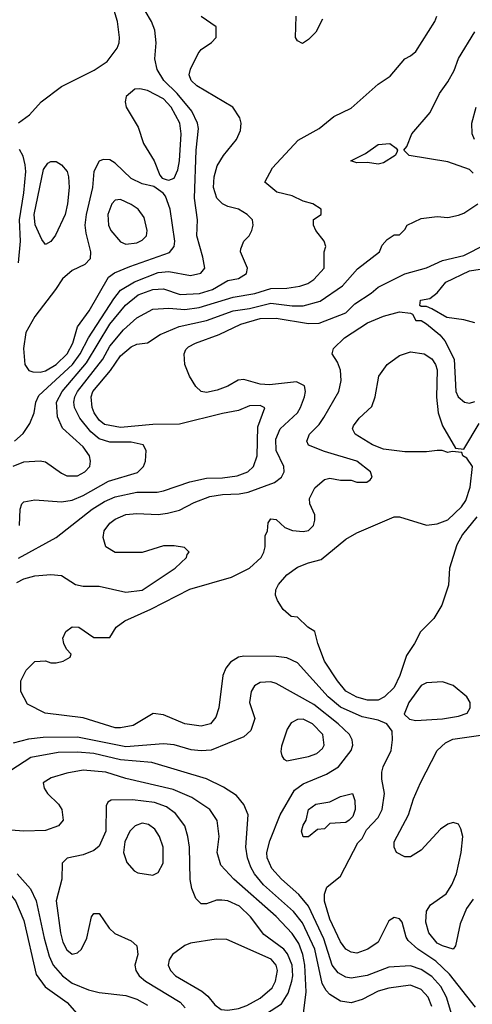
# Model space of a CAD drawing. Header units: inches. Extents: x 1793389 to 1900389, y 320802 to 470796.
# Tile 374 of 656: x 1840654 to 1842341, y 425464 to 429136. Entities that reach past the tile are written whole.
import ezdxf

# ---------------------------------------------------------------- set-up
doc = ezdxf.new("R2010")
doc.units = ezdxf.units.IN
doc.header["$MEASUREMENT"] = 0
doc.layers.add('B8442', color=7, linetype='Continuous')

msp = doc.modelspace()

# ---------------------------------------------------------------- linework, layer by layer
at = {"layer": 'B8442', "color": 2}
for points, elevation in [([(1840635.2, 427564.8), (1840666.7, 427593.3), (1840692, 427630), (1840707.3, 427670), (1840714, 427710), (1840725.3, 427734.7), (1840850.9, 427850), (1840879.2, 427890), (1840909.8, 427950.2), (1841004.4, 428095.6), (1841030, 428127), (1841081.4, 428158.6), (1841170, 428193.1), (1841210, 428197), (1841290, 428181.6), (1841329.6, 428190.4), (1841343.7, 428210), (1841336.9, 428250), (1841313.6, 428330), (1841317, 428390), (1841306, 428470), (1841311.3, 428650), (1841320.5, 428730), (1841316.9, 428750), (1841295.1, 428795.1), (1841241.1, 428861.1), (1841191.8, 428910), (1841166.6, 428950), (1841157.2, 428990), (1841162.7, 429050), (1841157.5, 429097.5), (1841145.2, 429130), (1841098, 429210)], 350), ([(1840650, 428751.3), (1840690, 428781), (1840734, 428830), (1840810, 428886.8), (1840931.6, 428948.4), (1840979.5, 428980.5), (1841017.2, 429030), (1841025.2, 429050), (1841026, 429070), (1841018, 429130), (1841006, 429170)], 354), ([(1840630, 427470.6), (1840670, 427487.7), (1840730, 427490.7), (1840750, 427487.3), (1840810, 427444.9), (1840830, 427435.5), (1840870, 427435.5), (1840897.2, 427450), (1840915.1, 427470), (1840918, 427490), (1840914.5, 427510), (1840890, 427543.7), (1840813.3, 427613.3), (1840794.5, 427654.5), (1840791.3, 427710), (1840812.8, 427750), (1840903.1, 427856.9), (1840990, 428000.4), (1841048, 428072), (1841095.1, 428110), (1841150, 428130.3), (1841190, 428132.2), (1841251.8, 428111.8), (1841324.6, 428115.4), (1841372.7, 428130), (1841430, 428163.8), (1841470, 428170.7), (1841499.3, 428190), (1841502.7, 428210), (1841477.2, 428270), (1841478, 428282), (1841489, 428310), (1841509, 428330), (1841519, 428350), (1841524, 428370), (1841522, 428390), (1841502, 428410), (1841470, 428429.2), (1841430, 428439.5), (1841409.6, 428449.6), (1841389.3, 428470), (1841376.2, 428510), (1841378.4, 428550), (1841390, 428591.3), (1841414, 428630), (1841462, 428690), (1841476.5, 428723.5), (1841479, 428750), (1841474, 428770), (1841448.7, 428810), (1841314, 428890), (1841293.2, 428910), (1841285.2, 428930), (1841290, 428952), (1841319, 429010), (1841330, 429024.7), (1841368.4, 429051.6), (1841386, 429070), (1841386, 429110), (1841330, 429148.7)], 346), ([(1840653.2, 427250), (1840655.3, 427310), (1840662, 427330), (1840670, 427338), (1840710, 427346), (1840810, 427338), (1840850, 427344.4), (1840890, 427361.3), (1840984.9, 427415.1), (1841092.6, 427447.4), (1841116, 427470), (1841122.7, 427490), (1841125.2, 427530), (1841114, 427550), (1841070, 427560.5), (1840990, 427561.1), (1840950, 427573), (1840918.8, 427598.8), (1840878.7, 427650), (1840858, 427690), (1840855.4, 427710), (1840859.1, 427730), (1840869.8, 427750), (1840964, 427870), (1840990, 427918.4), (1841041, 427979), (1841090, 428023.8), (1841150, 428057.1), (1841210, 428060.3), (1841270, 428055.6), (1841322.9, 428062.9), (1841450, 428101.7), (1841530, 428114.9), (1841590, 428133.4), (1841650, 428135.3), (1841697.7, 428142.3), (1841727.5, 428152.5), (1841750, 428166.8), (1841788.7, 428210), (1841788.7, 428270), (1841795.3, 428290), (1841788.7, 428310), (1841758, 428350), (1841748.7, 428370), (1841749, 428391), (1841778, 428410), (1841778, 428430), (1841746, 428450), (1841710, 428459.3), (1841670, 428479.5), (1841612.5, 428492.5), (1841568, 428530), (1841596.5, 428583.5), (1841692.5, 428687.5), (1841770, 428730.7), (1841825.4, 428774.6), (1841890, 428806), (1841990, 428896), (1842034.8, 428925.2), (1842089.2, 428990.8), (1842110, 429001), (1842130, 429018), (1842201.2, 429130), (1842209, 429150)], 342), ([(1841782, 429138), (1841758, 429090), (1841730, 429062), (1841708, 429048), (1841690, 429058), (1841682, 429070), (1841684, 429150)], 342), ([(1842344.1, 428564.1), (1842330, 428577.2), (1842250, 428606.6), (1842106, 428630), (1842086, 428650), (1842096.4, 428663.6), (1842115.3, 428710), (1842184, 428790), (1842218.6, 428861.4), (1842250, 428904.7), (1842273.6, 428946.4), (1842290, 428991.3), (1842350, 429091.3)], 338), ([(1842349.5, 428689.5), (1842340.9, 428710), (1842339.5, 428750), (1842355.1, 428810)], 334), ([(1840649.7, 428230), (1840657.4, 428310), (1840653.5, 428390), (1840669.8, 428490), (1840676.9, 428570), (1840674.9, 428594.9), (1840667, 428627), (1840652.7, 428652.7)], 354), ([(1840650, 427128.4), (1840790, 427204.9), (1840923.7, 427310), (1840970, 427338.7), (1841010, 427357), (1841090, 427374), (1841165.8, 427374.2), (1841190, 427378.4), (1841287.9, 427412.1), (1841350, 427426.7), (1841410, 427427.2), (1841464.9, 427435.1), (1841504, 427450), (1841526, 427470), (1841539.6, 427510), (1841542, 427618), (1841568, 427688), (1841550, 427697.2), (1841510, 427696), (1841470, 427678), (1841410, 427667.6), (1841250, 427627.3), (1841150, 427626.6), (1841030, 427615.4), (1840970, 427626.6), (1840950, 427642.9), (1840931.6, 427670), (1840924.2, 427690), (1840920.5, 427730), (1840926.3, 427750), (1840992.8, 427827.2), (1841030, 427882), (1841070, 427916.3), (1841090, 427926), (1841130, 427931.3), (1841178, 427962), (1841248.3, 427991.7), (1841350, 428014.9), (1841450, 428050.2), (1841510, 428058.5), (1841590, 428078.9), (1841670, 428068.9), (1841710, 428068.8), (1841773.6, 428086.4), (1841856.8, 428143.2), (1841913.6, 428206.4), (1841995.3, 428270), (1842004.7, 428295.3), (1842023.1, 428316.9), (1842050, 428334), (1842070, 428334), (1842090, 428354), (1842098, 428370), (1842150, 428394.8), (1842210, 428402.8), (1842250, 428398.8), (1842290, 428407.3), (1842310, 428414.8), (1842362, 428450)], 338), ([(1840643.3, 427036.7), (1840670, 427050.5), (1840710, 427062), (1840770, 427067.3), (1840810, 427062.8), (1840862, 427030), (1840890, 427022.8), (1840950, 427022.8), (1841050, 427000.5), (1841110, 427008.2), (1841234, 427090), (1841275.3, 427130), (1841278, 427142), (1841286, 427150), (1841268, 427168), (1841230, 427174), (1841190, 427174), (1841110, 427149), (1841010, 427149), (1840975.3, 427170), (1840964.7, 427204.7), (1840969.2, 427230), (1840990, 427258.8), (1841010, 427273.4), (1841050, 427290.4), (1841090, 427294.9), (1841170, 427290.5), (1841204.8, 427295.2), (1841250, 427307.3), (1841304.7, 427335.3), (1841362.3, 427357.7), (1841410, 427365.3), (1841472.5, 427367.5), (1841505.6, 427374.4), (1841604, 427410), (1841629.2, 427430), (1841639.3, 427450), (1841638, 427470), (1841609.6, 427530), (1841608.2, 427571.8), (1841624.5, 427610), (1841689.5, 427670), (1841700.7, 427690), (1841716, 427730), (1841719, 427750), (1841715.3, 427770), (1841686, 427786), (1841585.1, 427774.9), (1841550, 427776.9), (1841490, 427794.5), (1841468.3, 427791.7), (1841430.3, 427769.7), (1841390, 427754.5), (1841350, 427745.2), (1841330, 427749), (1841310, 427768.7), (1841286.5, 427806.5), (1841269.6, 427850), (1841267, 427890), (1841273.6, 427906.4), (1841283.5, 427916.5), (1841309, 427930), (1841397.5, 427962.5), (1841478.8, 428001.2), (1841550, 428022.3), (1841610, 428023.1), (1841730, 428003.1), (1841770, 428004.9), (1841870, 428043), (1841903.3, 428076.7), (1841963.9, 428116.1), (1841990, 428139.1), (1842090, 428188.2), (1842170, 428210.4), (1842230, 428238), (1842310, 428257.1), (1842390, 428297.3)], 334), ([(1842350, 428005.6), (1842310, 428017), (1842246, 428026), (1842190, 428058), (1842170, 428066), (1842150, 428066), (1842146, 428070), (1842148, 428090), (1842183.1, 428096.9), (1842210, 428118), (1842242.3, 428157.7), (1842330, 428199.5), (1842450, 428217.6)], 330), ([(1842353.3, 425453.3), (1842256.3, 425576.3), (1842204.8, 425624.8), (1842138, 425670), (1842102, 425702), (1842094.2, 425714.2), (1842079, 425770), (1842070, 425782), (1842050, 425788), (1842030, 425775.3), (1841990, 425695.3), (1841951.3, 425670), (1841910, 425655.1), (1841890, 425658), (1841869.7, 425669.7), (1841850, 425697.2), (1841810, 425781.2), (1841790, 425848), (1841790, 425874), (1841799.3, 425900.7), (1841850, 425942), (1841914, 426066), (1841930, 426082), (1841946, 426114), (1841990, 426161), (1842005.2, 426190), (1842014, 426250), (1842004, 426304), (1842004, 426330), (1842009, 426350), (1842039, 426410), (1842044, 426450), (1842042, 426482), (1842022, 426510), (1841990, 426523.7), (1841930, 426536.3), (1841850, 426571.5), (1841803.6, 426610), (1841690, 426737), (1841650, 426756.2), (1841610, 426760.7), (1841490, 426762.7), (1841470, 426759), (1841439.8, 426740.2), (1841422.5, 426717.5), (1841410.7, 426690), (1841396.3, 426570), (1841385.2, 426534.8), (1841364.7, 426510), (1841330, 426500.9), (1841270, 426509.5), (1841190, 426544), (1841151.1, 426548.9), (1841076.7, 426503.3), (1841030, 426494.5), (1841010, 426495.1), (1840890, 426532.3), (1840749.4, 426549.4), (1840683.1, 426583.1), (1840658, 426630), (1840658, 426670), (1840678, 426710), (1840710, 426742), (1840750, 426744.7), (1840770, 426738), (1840790, 426738), (1840816.4, 426743.6), (1840842, 426758), (1840846, 426770), (1840828.4, 426788.4), (1840818, 426810), (1840815.3, 426830), (1840825.6, 426854.4), (1840850, 426871.3), (1840874, 426870), (1840930, 426832), (1840990, 426832), (1841014, 426870), (1841045.6, 426894.4), (1841142.9, 426937.1), (1841288.1, 427011.9), (1841442.9, 427057.1), (1841510, 427090.8), (1841554, 427130), (1841564, 427150), (1841569, 427170), (1841569, 427211), (1841578, 427230), (1841580.4, 427259.6), (1841590, 427274), (1841610, 427272), (1841642, 427242), (1841670.9, 427230.9), (1841710, 427226.8), (1841730, 427231.3), (1841748.7, 427250), (1841754, 427270), (1841754, 427290), (1841735.3, 427330), (1841734, 427350), (1841754, 427390), (1841790, 427421), (1841810, 427426), (1841850, 427418.8), (1841890, 427418.8), (1841910, 427411.3), (1841948.4, 427411.6), (1841960.4, 427419.6), (1841968, 427430), (1841962, 427450), (1841910, 427489.2), (1841790, 427525.2), (1841730, 427549), (1841724.7, 427564.7), (1841734, 427590), (1841770, 427626), (1841787.9, 427652.1), (1841842.9, 427750), (1841851.6, 427790), (1841849.6, 427829.6), (1841838.4, 427858.4), (1841819, 427890), (1841824, 427910), (1841865.2, 427950), (1841950, 428005.5), (1842010, 428030.7), (1842070, 428046), (1842110, 428042), (1842118, 428038), (1842130, 428014), (1842150, 428014), (1842170, 428002), (1842220.5, 427960.5), (1842238.9, 427938.9), (1842273.7, 427870), (1842279.5, 427750), (1842288.2, 427730), (1842312, 427710), (1842330, 427705.5), (1842350, 427712.7)], 330), ([(1842358, 427282), (1842304.5, 427215.5), (1842283, 427177), (1842256.3, 427090), (1842252.8, 427027.2), (1842227.5, 426952.5), (1842197.5, 426902.5), (1842147.5, 426852.5), (1842126, 426810), (1842095.5, 426764.5), (1842070.4, 426690), (1842050, 426646), (1842014, 426610), (1841990, 426598.4), (1841950, 426598.7), (1841910.5, 426609.5), (1841870, 426632), (1841838.4, 426670), (1841790, 426744), (1841765.2, 426810), (1841754, 426854), (1841728, 426870), (1841690, 426908), (1841666, 426910), (1841636.4, 426936.4), (1841615.3, 426970), (1841608, 426990), (1841608.7, 427010), (1841619, 427030), (1841650, 427066), (1841690, 427094), (1841730, 427110.7), (1841777.5, 427122.5), (1841870, 427198.8), (1841910, 427222.8), (1842050, 427282), (1842070, 427282), (1842170, 427250.8), (1842210, 427256), (1842250, 427271), (1842300.2, 427319.8), (1842317, 427343), (1842332.9, 427392.9), (1842342, 427470), (1842320.4, 427500.4), (1842306, 427510), (1842302, 427522), (1842266, 427526), (1842250, 427522), (1842229, 427529), (1842210, 427529.2), (1842170, 427524.5), (1842090, 427524.2), (1842010, 427534), (1841969, 427550), (1841904, 427590), (1841894, 427610), (1841898, 427622), (1841919, 427650), (1841966.8, 427693.2), (1841979.3, 427730), (1841992.9, 427807.1), (1842024, 427850), (1842070, 427884), (1842110, 427897.1), (1842162, 427890), (1842190, 427870.8), (1842204, 427850), (1842210.3, 427830.3), (1842208.1, 427728.1), (1842214, 427670), (1842230, 427622), (1842278, 427538), (1842310, 427534), (1842367, 427630)], 326), ([(1842265.1, 425425.1), (1842245.1, 425490), (1842223.5, 425530), (1842190, 425567.8), (1842150, 425593), (1842110, 425607.8), (1842030, 425602.9), (1841948.8, 425571.2), (1841890, 425560.7), (1841870, 425564.5), (1841841, 425581), (1841818.7, 425610), (1841788, 425708), (1841730, 425829.4), (1841693.9, 425873.9), (1841629.5, 425930), (1841594, 425970), (1841576.9, 426010), (1841575.6, 426030), (1841586.7, 426073.3), (1841625.1, 426170), (1841677.7, 426262.3), (1841710, 426286.4), (1841798, 426322), (1841842.7, 426350), (1841889.3, 426410), (1841896, 426430), (1841893.2, 426450), (1841882.7, 426470), (1841841.6, 426510), (1841750, 426582.4), (1841610, 426660.9), (1841590, 426666), (1841550, 426663.7), (1841528.6, 426651.4), (1841516.3, 426630), (1841510.7, 426590), (1841530.7, 426530), (1841515.2, 426484.8), (1841490, 426461.2), (1841368.1, 426411.9), (1841330.5, 426409.5), (1841293.4, 426413.4), (1841230, 426431.8), (1841190, 426435.6), (1841050, 426424.4), (1840870, 426460.5), (1840740.9, 426459.1), (1840686.9, 426453.1), (1840630, 426438)], 334), ([(1842344.4, 425855.6), (1842319, 425821), (1842296.1, 425763.9), (1842278.5, 425681.5), (1842270, 425669.3), (1842230, 425682), (1842210, 425692.3), (1842179.5, 425730), (1842167.8, 425770), (1842170, 425811), (1842185.1, 425834.9), (1842243.6, 425876.4), (1842265.1, 425910), (1842281.6, 425950), (1842299.5, 426030), (1842305.2, 426090), (1842298.6, 426118.6), (1842290, 426135.3), (1842270, 426142), (1842250, 426135.3), (1842222.5, 426117.5), (1842150, 426039), (1842110, 426014), (1842090, 426014), (1842059, 426030), (1842049.2, 426050), (1842049.4, 426070), (1842103.7, 426170), (1842122, 426230), (1842147.3, 426290), (1842209.6, 426410.4), (1842241, 426439), (1842267.9, 426452.1), (1842390, 426470.5)], 326), ([(1842190, 425455.3), (1842176.2, 425490), (1842150, 425518.4), (1842110, 425535.1), (1842030, 425523.6), (1841990, 425513.3), (1841930, 425482), (1841890, 425469.3), (1841850, 425475.1), (1841810, 425500.9), (1841795.8, 425515.8), (1841781.8, 425541.8), (1841754.5, 425670), (1841708, 425768), (1841675.1, 425810), (1841562.4, 425910), (1841529.6, 425950), (1841515.6, 425975.6), (1841502.9, 426010), (1841497, 426050), (1841505.2, 426170), (1841489.4, 426209.4), (1841462, 426242), (1841413.6, 426273.6), (1841350, 426304.5), (1841146, 426366), (1841030, 426376), (1840930, 426399.1), (1840870, 426404), (1840797, 426403), (1840695.8, 426384.2), (1840574.3, 426305.7)], 338), ([(1841709.2, 425410), (1841722, 425510), (1841717.3, 425610), (1841709.8, 425649.8), (1841694, 425690), (1841670, 425727.3), (1841610, 425791.8), (1841452.3, 425930), (1841403.3, 425983.3), (1841389.5, 426029.5), (1841397, 426090), (1841389.5, 426149.5), (1841362.7, 426190), (1841295.6, 426235.6), (1841225.4, 426265.4), (1841050, 426306), (1840975.3, 426330), (1840890, 426337.6), (1840830, 426326), (1840770.9, 426309.1), (1840742, 426290), (1840744.7, 426270), (1840758, 426250), (1840798, 426210), (1840810.5, 426190.5), (1840816, 426150), (1840798, 426130), (1840750, 426112.3), (1840670, 426109.6), (1840590, 426116.2)], 342), ([(1841535.1, 425404.9), (1841630, 425466), (1841654.2, 425505.8), (1841668.4, 425550), (1841672, 425570), (1841669.7, 425610), (1841651.8, 425651.8), (1841638.4, 425670), (1841563.8, 425723.8), (1841514.5, 425790), (1841472.7, 425830), (1841430, 425849.5), (1841407.9, 425852.1), (1841388, 425852), (1841350, 425839), (1841330, 425838), (1841310, 425858), (1841295.5, 425895.5), (1841289.5, 425929.5), (1841287, 426050), (1841280.9, 426090), (1841269.5, 426130), (1841235.2, 426175.2), (1841200.7, 426200.7), (1841156.2, 426216.2), (1841074, 426226), (1840995.3, 426224.7), (1840982.8, 426217.2), (1840976, 426204), (1840974.9, 426110), (1840950, 426054), (1840930, 426037.2), (1840890, 426021.2), (1840831.1, 426008.9), (1840812, 425990), (1840810.8, 425930.8), (1840790.5, 425850), (1840806, 425730), (1840815.2, 425695.2), (1840830, 425666.8), (1840850, 425651), (1840870, 425656), (1840884, 425670), (1840904, 425710), (1840922, 425790), (1840930, 425802), (1840950, 425802), (1840987.7, 425747.7), (1841008, 425728), (1841070, 425701), (1841090, 425682), (1841094.8, 425650), (1841082.8, 425610), (1841086.8, 425590), (1841098.8, 425570), (1841122.8, 425550), (1841251.8, 425471.8), (1841270.7, 425450)], 346), ([(1840000, 426091.9), (1840030, 426088.7), (1840150, 426053.4), (1840290, 426033.4), (1840350, 426011.8), (1840430, 425993.7), (1840510, 425959.5), (1840605.5, 425890), (1840638.4, 425850), (1840670, 425776), (1840715.3, 425575.3), (1840748.5, 425528.5), (1840830.3, 425470.3), (1840867.3, 425430)], 338), ([(1840644.9, 425950), (1840694.6, 425894.6), (1840715.3, 425850), (1840744.6, 425710), (1840763.2, 425643.2), (1840778.4, 425610), (1840813, 425570), (1840850, 425543.1), (1840910, 425518), (1840950, 425507.3), (1841050, 425496.4), (1841090, 425482.4), (1841130, 425460.5)], 342)]:
    msp.add_lwpolyline(points, dxfattribs=dict(at, elevation=elevation))
for points, elevation in [([(1841102, 428878), (1841083, 428877), (1841050.7, 428849.3), (1841046.8, 428830), (1841050.7, 428810), (1841095.2, 428735.2), (1841114.9, 428674.9), (1841154.8, 428610), (1841176.9, 428556.9), (1841185.4, 428545.4), (1841199.6, 428539.6), (1841210, 428538), (1841230, 428544.7), (1841243.2, 428576.8), (1841249.3, 428610), (1841256.3, 428710), (1841251.3, 428750), (1841218, 428810), (1841190, 428840.5), (1841130, 428871.8)], 354), ([(1841990, 428597.2), (1841950, 428604), (1841910, 428602), (1841888, 428610), (1841943.1, 428636.9), (1841989.5, 428670.5), (1842034, 428674), (1842056.9, 428656.9), (1842062, 428650), (1842059.6, 428640.4), (1842054, 428630), (1842010, 428602.7)], 338), ([(1840964.7, 428615.3), (1840950, 428608.7), (1840930.5, 428569.5), (1840924.9, 428510), (1840901.3, 428410), (1840897.1, 428370), (1840899.9, 428339.9), (1840917.3, 428270), (1840916.3, 428243.7), (1840897.1, 428222.9), (1840850, 428200.9), (1840813.4, 428170), (1840788, 428130), (1840710, 428029.3), (1840677.1, 427970), (1840668.2, 427910), (1840673.4, 427850), (1840688.4, 427828.4), (1840702.4, 427822.4), (1840730, 427821.3), (1840750, 427827), (1840790, 427850.3), (1840831.1, 427890), (1840852.1, 427930), (1840869.8, 427990.2), (1840913.3, 428050), (1840984.4, 428175.6), (1841007.9, 428192.1), (1841064.9, 428215.1), (1841212.5, 428267.5), (1841229.5, 428290), (1841231.8, 428310), (1841214.5, 428430), (1841198, 428478), (1841189.2, 428489.2), (1841153.6, 428513.6), (1841110, 428523.7), (1841070, 428543.7), (1841010, 428601.2), (1840990, 428613.2)], 354), ([(1840750, 428298), (1840736.5, 428316.5), (1840711.5, 428371.5), (1840708.2, 428410), (1840743, 428577), (1840759.3, 428600.7), (1840770, 428606.8), (1840790, 428606.8), (1840810, 428594.8), (1840830.6, 428570), (1840836.3, 428550), (1840838, 428510), (1840832.4, 428450), (1840823, 428410), (1840787.5, 428332.5), (1840770, 428308.7)], 350), ([(1841030, 428466), (1841010, 428462.7), (1840997.3, 428450), (1840983, 428410), (1840985.5, 428370), (1840994, 428350), (1841030, 428307.3), (1841050, 428299.1), (1841090, 428303.8), (1841110, 428314), (1841126, 428330), (1841129.4, 428350.6), (1841118.3, 428398.3), (1841096, 428430), (1841070, 428446.6)], 358), ([(1842230, 426666.6), (1842170, 426662.7), (1842150, 426653.2), (1842104, 426590), (1842086.4, 426546.4), (1842107.1, 426527.1), (1842130, 426522.8), (1842230, 426528.4), (1842290, 426539.1), (1842322, 426550), (1842333.2, 426570), (1842332.7, 426590), (1842321.2, 426610), (1842270, 426652.7)], 330), ([(1841710, 426527), (1841690, 426526.6), (1841666, 426514), (1841650.7, 426490), (1841630, 426426), (1841627.1, 426407.1), (1841630.9, 426390.9), (1841638, 426378), (1841650, 426371.3), (1841730, 426388), (1841761.2, 426398.8), (1841782.5, 426417.5), (1841789.4, 426430.6), (1841783.7, 426470), (1841745.2, 426510)], 338), ([(1841710, 426088), (1841704, 426110), (1841710, 426132), (1841722, 426150), (1841730, 426190.8), (1841758, 426210), (1841810, 426218.8), (1841850, 426238.8), (1841894, 426250), (1841903.6, 426223.6), (1841904.7, 426190), (1841895.3, 426164.7), (1841882, 426150), (1841870, 426142), (1841810, 426138), (1841790, 426118), (1841763.6, 426116.4), (1841730, 426088)], 330), ([(1841110, 426139.3), (1841084.7, 426130), (1841064, 426110), (1841046, 426070), (1841040.5, 426030), (1841052.8, 425992.8), (1841081.1, 425961.1), (1841093.7, 425953.7), (1841150, 425946), (1841170, 425956), (1841189.2, 425990), (1841189.3, 426050), (1841175.1, 426090), (1841157.2, 426117.2), (1841134.2, 426134.2)], 350), ([(1841386.3, 425706.3), (1841290, 425692), (1841270, 425683.7), (1841224, 425650), (1841210.7, 425630), (1841207.7, 425610), (1841216.3, 425590), (1841234.8, 425570), (1841333.3, 425513.3), (1841354.7, 425494.7), (1841381.7, 425461.7), (1841404.7, 425444.7), (1841430, 425442.4), (1841470, 425448.5), (1841500.8, 425459.2), (1841550, 425486.4), (1841595.3, 425524.7), (1841608, 425550), (1841614.3, 425590), (1841609.6, 425610), (1841591.8, 425631.8), (1841425.6, 425705.6)], 350)]:
    msp.add_lwpolyline(points, close=True, dxfattribs=dict(at, elevation=elevation))

doc.saveas('drawing.dxf')
